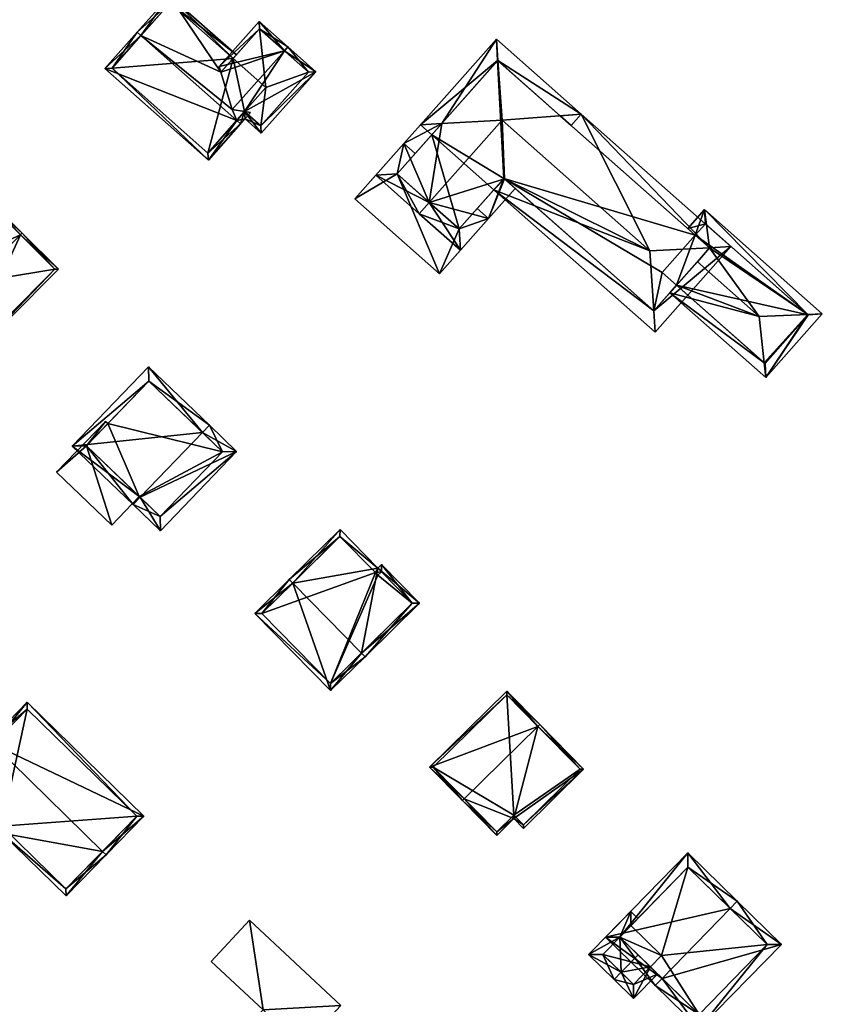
# Model space of a CAD drawing. Header units: inches. Extents: x 2685601 to 2690022, y 1235992 to 1239010.
# Tile 349 of 390: x 2689618 to 2689698, y 1237637 to 1237735. Entities that reach past the tile are written whole.
import ezdxf

# ---------------------------------------------------------------- set-up
doc = ezdxf.new("R2010")
doc.units = ezdxf.units.IN
doc.header["$MEASUREMENT"] = 0
doc.layers.add('Gebaeude Einzelhaus', color=10, linetype='Continuous')
doc.layers.add('Offenes Gebaeude', color=10, linetype='Continuous')

msp = doc.modelspace()

# ---------------------------------------------------------------- meshes
at = {"layer": 'Gebaeude Einzelhaus'}
mesh = msp.add_polyface(dxfattribs=at)
corners = [(2689639.512, 1237731.081, 508.488), (2689639.843, 1237731.455, 508.11), (2689633.201, 1237737.334, 508.11), (2689630.357, 1237733.367, 511.776), (2689629.983, 1237733.698, 511.776), (2689638.307, 1237729.719, 509.86), (2689639.429, 1237726.008, 511.396), (2689639.883, 1237724.933, 511.776), (2689640.659, 1237725.809, 510.893), (2689640.258, 1237724.601, 511.776), (2689641.243, 1237725.714, 510.654), (2689626.78, 1237730.08, 508.11), (2689637.056, 1237720.984, 508.11), (2689640.66, 1237725.81, 510.892), (2689633.244, 1237736.628, 508.488), (2689627.486, 1237730.123, 508.49), (2689637.014, 1237721.69, 508.49), (2689633.244, 1237736.628, 500.179), (2689639.512, 1237731.081, 500.179), (2689627.486, 1237730.123, 500.179), (2689637.014, 1237721.69, 500.178), (2689640.66, 1237725.81, 500.178), (2689642.771, 1237728.196, 500.178)]
mesh.append_faces([[corners[k] for k in face] for face in [(12, 16, 9), (9, 16, 7), (4, 15, 11), (11, 15, 12), (12, 15, 16), (4, 3, 15), (14, 1, 0), (14, 2, 1), (14, 4, 2), (14, 3, 4), (9, 8, 10), (10, 8, 13), (9, 7, 8), (7, 12, 9), (4, 11, 3), (3, 11, 7), (7, 11, 12), (8, 9, 10), (6, 7, 8), (8, 7, 9), (5, 3, 6), (6, 3, 7), (0, 2, 5), (5, 2, 3), (3, 2, 4), (0, 1, 2)]], dxfattribs={"color": 13})
mesh.append_faces([[corners[k] for k in face] for face in [(18, 19, 17), (18, 20, 19), (18, 21, 20), (18, 22, 21), (7, 16, 8), (8, 16, 13), (13, 16, 21), (21, 16, 20), (16, 15, 20), (20, 15, 19), (3, 14, 15), (15, 14, 19), (19, 14, 17), (17, 0, 18), (17, 14, 0)]], dxfattribs={"color": 41})
mesh = msp.add_polyface(dxfattribs=at)
corners = [(2689644.609, 1237731.861, 511.396), (2689638.137, 1237730.282, 509.627), (2689638.307, 1237729.719, 509.86), (2689642.095, 1237734.754, 509.627), (2689639.429, 1237726.008, 511.396), (2689644.94, 1237732.235, 511.396), (2689640.703, 1237725.104, 510.654), (2689639.883, 1237724.933, 510.893), (2689640.258, 1237724.601, 510.654), (2689640.659, 1237725.809, 510.893), (2689642.316, 1237723.675, 509.627), (2689647.718, 1237729.778, 509.627), (2689642.138, 1237734.048, 509.86), (2689642.274, 1237724.381, 509.865), (2689647.011, 1237729.735, 509.866), (2689647.011, 1237729.735, 500.178), (2689642.138, 1237734.048, 500.179), (2689639.512, 1237731.081, 508.488), (2689639.512, 1237731.081, 500.179), (2689640.66, 1237725.81, 500.178), (2689642.274, 1237724.381, 500.178), (2689640.66, 1237725.81, 510.892), (2689642.771, 1237728.196, 500.178)]
mesh.append_faces([[corners[k] for k in face] for face in [(11, 14, 5), (5, 14, 0), (11, 13, 14), (13, 6, 9), (9, 6, 7), (7, 6, 8), (11, 10, 13), (13, 10, 6), (3, 12, 1), (1, 12, 2), (3, 5, 12), (12, 5, 0), (9, 0, 4), (9, 11, 0), (0, 11, 5), (9, 10, 11), (9, 6, 10), (9, 7, 6), (6, 7, 8), (3, 0, 5), (0, 2, 4), (3, 1, 0), (0, 1, 2)]], dxfattribs={"color": 13})
mesh.append_faces([[corners[k] for k in face] for face in [(15, 22, 16), (16, 22, 18), (15, 20, 22), (22, 20, 19), (14, 13, 15), (15, 13, 20), (21, 19, 13), (13, 19, 20), (17, 16, 18), (2, 12, 17), (17, 12, 16), (12, 15, 16), (0, 14, 12), (12, 14, 15)]], dxfattribs={"color": 41})
mesh = msp.add_polyface(dxfattribs=at)
corners = [(2689686.843, 1237712.278, 510.813), (2689688.983, 1237712.386, 509.974), (2689674.093, 1237725.565, 509.974), (2689665.827, 1237730.879, 510.813), (2689665.675, 1237733.016, 509.974), (2689666.248, 1237724.965, 513.134), (2689680.92, 1237711.978, 513.134), (2689681.31, 1237706.002, 510.803), (2689681.449, 1237703.875, 509.974), (2689660.25, 1237724.625, 510.796), (2689658.141, 1237724.505, 509.974), (2689666.477, 1237719.129, 510.803), (2689666.43, 1237719.171, 510.803), (2689665.436, 1237718.048, 509.974), (2689659.264, 1237723.511, 509.974), (2689672.01, 1237725.406, 510.813), (2689681.32, 1237705.993, 510.796), (2689686.865, 1237712.258, 510.797), (2689665.804, 1237730.899, 510.796), (2689656.486, 1237722.636, 509.974), (2689659.004, 1237716.782, 513.134), (2689653.693, 1237719.48, 509.974), (2689658.01, 1237715.659, 513.134), (2689673.099, 1237724.442, 509.974), (2689662.111, 1237712.029, 509.974), (2689664.905, 1237715.185, 509.974), (2689667.553, 1237718.177, 509.974), (2689661.983, 1237714.146, 510.839), (2689666.43, 1237719.171, 510.839), (2689655.81, 1237719.609, 510.796), (2689665.436, 1237718.048, 500.819), (2689666.43, 1237719.171, 500.819), (2689681.32, 1237705.993, 500.819), (2689683.588, 1237708.555, 507.273), (2689685.647, 1237710.882, 509.089), (2689683.588, 1237708.555, 500.819), (2689686.865, 1237712.258, 508.076), (2689685.44, 1237713.519, 508.076), (2689685.44, 1237713.519, 500.819), (2689665.804, 1237730.899, 500.819), (2689659.264, 1237723.511, 500.819), (2689682.163, 1237709.816, 500.819), (2689657.609, 1237721.642, 509.974), (2689657.609, 1237721.642, 509.874), (2689655.81, 1237719.609, 500.819), (2689655.81, 1237719.609, 509.874), (2689655.81, 1237719.609, 509.974), (2689661.983, 1237714.146, 500.819), (2689661.983, 1237714.146, 509.874), (2689661.983, 1237714.146, 509.974), (2689663.782, 1237716.179, 509.874), (2689663.782, 1237716.179, 509.974)]
mesh.append_faces([[corners[k] for k in face] for face in [(19, 29, 21), (21, 29, 22), (22, 29, 20), (10, 9, 19), (19, 9, 29), (23, 15, 2), (25, 11, 26), (25, 28, 11), (22, 27, 24), (24, 27, 25), (25, 27, 28), (22, 20, 27), (20, 11, 5), (20, 25, 11), (11, 25, 26), (22, 24, 20), (20, 24, 25), (23, 2, 15), (9, 20, 5), (20, 21, 22), (9, 19, 20), (20, 19, 21), (9, 10, 19), (8, 13, 7), (7, 13, 11), (11, 13, 12), (9, 14, 10), (3, 18, 4), (4, 18, 10), (10, 18, 9), (1, 17, 0), (8, 16, 1), (1, 16, 17), (8, 7, 16), (15, 2, 0), (0, 2, 1), (15, 3, 2), (2, 3, 4), (9, 10, 14), (11, 6, 5), (11, 13, 6), (6, 13, 7), (7, 13, 8), (11, 12, 13), (9, 4, 10), (9, 3, 4), (9, 5, 3), (7, 0, 6), (8, 1, 7), (7, 1, 0), (0, 2, 6), (6, 2, 5), (5, 2, 3), (3, 2, 4), (0, 1, 2)]], dxfattribs={"color": 13})
mesh.append_faces([[corners[k] for k in face] for face in [(40, 47, 44), (40, 30, 47), (28, 12, 11), (47, 50, 48), (51, 27, 49), (51, 28, 27), (50, 13, 51), (51, 13, 28), (28, 13, 12), (47, 30, 50), (50, 30, 13), (27, 20, 49), (49, 20, 46), (46, 20, 29), (44, 47, 45), (45, 47, 48), (29, 42, 46), (43, 44, 45), (43, 40, 44), (42, 14, 43), (43, 14, 40), (29, 9, 42), (42, 9, 14), (40, 31, 30), (31, 41, 32), (32, 41, 35), (31, 38, 41), (40, 39, 31), (31, 39, 38), (14, 9, 40), (40, 9, 39), (39, 9, 18), (15, 39, 3), (3, 39, 18), (15, 38, 39), (15, 37, 38), (15, 0, 37), (37, 0, 36), (36, 0, 17), (17, 34, 36), (33, 32, 35), (17, 16, 34), (34, 16, 33), (33, 16, 32), (11, 32, 7), (7, 32, 16), (11, 31, 32), (11, 12, 31), (13, 31, 12), (13, 30, 31)]], dxfattribs={"color": 41})
mesh = msp.add_polyface(dxfattribs=at)
corners = [(2689618.372, 1237713.56, 501.582), (2689612.25, 1237700.224, 497.538), (2689622.144, 1237710.158, 497.538), (2689608.832, 1237703.981, 501.582), (2689608.655, 1237703.803, 501.582), (2689618.549, 1237713.738, 501.582), (2689614.894, 1237717.378, 497.538), (2689605.001, 1237707.443, 497.538), (2689621.79, 1237710.156, 497.737), (2689614.895, 1237717.024, 497.734), (2689605.355, 1237707.444, 497.734), (2689612.249, 1237700.578, 497.738), (2689621.79, 1237710.156, 489.471), (2689614.895, 1237717.024, 489.471), (2689605.355, 1237707.444, 489.471), (2689612.249, 1237700.578, 489.471)]
mesh.append_faces([[corners[k] for k in face] for face in [(1, 11, 8), (3, 11, 4), (10, 3, 4), (4, 11, 1), (7, 10, 4), (9, 10, 6), (6, 10, 7), (0, 9, 5), (8, 0, 5), (5, 9, 6), (1, 8, 2), (2, 8, 5), (0, 7, 3), (3, 7, 4), (5, 6, 0), (0, 6, 7), (0, 2, 5), (4, 1, 3), (3, 1, 0), (0, 1, 2)]], dxfattribs={"color": 13})
mesh.append_faces([[corners[k] for k in face] for face in [(12, 15, 14), (12, 14, 13), (8, 15, 12), (11, 15, 8), (3, 15, 11), (14, 15, 10), (10, 15, 3), (13, 14, 10), (9, 13, 10), (12, 13, 9), (0, 12, 9), (8, 12, 0)]], dxfattribs={"color": 41})
mesh = msp.add_polyface(dxfattribs=at)
corners = [(2689683.588, 1237708.555, 507.273), (2689691.784, 1237705.45, 509.089), (2689685.647, 1237710.882, 509.089), (2689682.925, 1237707.806, 506.688), (2689692.295, 1237700.848, 507.273), (2689692.459, 1237699.368, 506.688), (2689685.44, 1237713.519, 508.076), (2689686.359, 1237716.065, 506.688), (2689684.692, 1237714.182, 508.076), (2689686.865, 1237712.258, 508.076), (2689696.622, 1237705.645, 507.24), (2689698.066, 1237705.703, 506.688), (2689692.373, 1237700.779, 507.217), (2689696.655, 1237705.616, 507.217), (2689686.445, 1237714.654, 507.24), (2689696.655, 1237705.616, 500.819), (2689686.445, 1237714.654, 500.819), (2689685.44, 1237713.519, 500.819), (2689692.373, 1237700.779, 500.819), (2689683.588, 1237708.555, 500.819), (2689682.163, 1237709.816, 500.819)]
mesh.append_faces([[corners[k] for k in face] for face in [(7, 14, 8), (8, 14, 6), (11, 10, 7), (7, 10, 14), (5, 13, 11), (11, 13, 10), (5, 12, 13), (5, 4, 12), (4, 3, 0), (4, 5, 3), (5, 10, 4), (4, 10, 1), (5, 11, 10), (10, 9, 1), (1, 9, 2), (11, 7, 10), (10, 7, 9), (9, 7, 6), (6, 7, 8), (4, 3, 5), (4, 1, 3), (3, 1, 0), (0, 1, 2)]], dxfattribs={"color": 13})
mesh.append_faces([[corners[k] for k in face] for face in [(15, 17, 16), (15, 19, 17), (17, 19, 20), (15, 18, 19), (13, 12, 15), (15, 12, 18), (18, 4, 19), (19, 4, 0), (18, 12, 4), (16, 17, 14), (14, 17, 6), (10, 16, 14), (10, 15, 16), (10, 13, 15)]], dxfattribs={"color": 41})
mesh = msp.add_polyface(dxfattribs=at)
corners = [(2689636.458, 1237693.914, 501.455), (2689631.1, 1237700.443, 499.054), (2689623.534, 1237692.559, 499.054), (2689637.15, 1237694.635, 501.455), (2689630.275, 1237687.474, 501.455), (2689629.583, 1237686.753, 501.455), (2689639.866, 1237692.028, 499.054), (2689632.3, 1237684.144, 499.053), (2689631.129, 1237699.029, 499.34), (2689638.453, 1237691.999, 499.691), (2689624.948, 1237692.588, 499.339), (2689632.271, 1237685.558, 499.691), (2689638.453, 1237691.999, 487.824), (2689631.129, 1237699.029, 487.824), (2689627.071, 1237694.8, 487.824), (2689627.071, 1237694.8, 493.928), (2689624.948, 1237692.588, 493.928), (2689630.191, 1237687.555, 493.928), (2689632.271, 1237685.558, 487.824), (2689630.191, 1237687.555, 487.824), (2689624.948, 1237692.588, 487.824)]
mesh.append_faces([[corners[k] for k in face] for face in [(6, 11, 9), (7, 11, 6), (4, 11, 5), (10, 4, 5), (5, 11, 7), (8, 10, 2), (2, 10, 5), (1, 8, 2), (0, 8, 3), (9, 0, 3), (6, 9, 3), (3, 8, 1), (7, 4, 5), (7, 6, 4), (4, 6, 0), (0, 6, 3), (0, 2, 4), (4, 2, 5), (3, 1, 0), (0, 1, 2)]], dxfattribs={"color": 13})
mesh.append_faces([[corners[k] for k in face] for face in [(12, 14, 13), (12, 19, 14), (14, 19, 20), (12, 18, 19), (9, 11, 12), (12, 11, 18), (18, 17, 19), (17, 10, 16), (17, 4, 10), (18, 11, 17), (17, 11, 4), (13, 15, 8), (8, 15, 10), (10, 15, 16), (13, 14, 15), (8, 12, 13), (0, 9, 8), (8, 9, 12)]], dxfattribs={"color": 41})
mesh = msp.add_polyface(dxfattribs=at)
corners = [(2689624.948, 1237692.588, 493.928), (2689621.975, 1237689.956, 493.928), (2689627.451, 1237684.7, 493.928), (2689626.839, 1237695.023, 493.928), (2689630.191, 1237687.555, 493.928), (2689627.071, 1237694.8, 493.928), (2689626.839, 1237695.023, 487.824), (2689627.071, 1237694.8, 487.824), (2689621.975, 1237689.956, 487.824), (2689627.451, 1237684.7, 487.824), (2689630.191, 1237687.555, 487.824), (2689624.948, 1237692.588, 487.824)]
mesh.append_faces([[corners[k] for k in face] for face in [(3, 0, 5), (0, 2, 4), (3, 1, 0), (0, 1, 2)]], dxfattribs={"color": 13})
mesh.append_faces([[corners[k] for k in face] for face in [(7, 11, 6), (6, 11, 8), (8, 11, 9), (9, 11, 10), (4, 2, 10), (10, 2, 9), (2, 1, 9), (9, 1, 8), (1, 3, 8), (8, 3, 6), (6, 5, 7), (6, 3, 5)]], dxfattribs={"color": 41})
mesh = msp.add_polyface(dxfattribs=at)
corners = [(2689645.433, 1237678.932, 502.309), (2689641.656, 1237675.915, 500.454), (2689649.201, 1237668.256, 500.454), (2689645.081, 1237679.289, 502.309), (2689652.275, 1237671.987, 502.309), (2689652.626, 1237671.63, 502.309), (2689653.905, 1237680.444, 499.943), (2689650.138, 1237684.269, 499.942), (2689658.028, 1237676.951, 499.78), (2689654.251, 1237680.785, 499.78), (2689642.364, 1237675.91, 500.647), (2689649.206, 1237668.964, 500.647), (2689657.32, 1237676.956, 499.947), (2689654.243, 1237680.075, 499.949), (2689653.649, 1237680.005, 500.107), (2689653.9, 1237679.736, 500.11), (2689650.133, 1237683.561, 500.109), (2689650.133, 1237683.561, 490.379), (2689653.649, 1237680.005, 490.379), (2689642.364, 1237675.91, 490.379), (2689649.206, 1237668.964, 490.379), (2689657.32, 1237676.956, 490.379), (2689654.243, 1237680.075, 490.379), (2689653.9, 1237679.736, 490.379)]
mesh.append_faces([[corners[k] for k in face] for face in [(6, 16, 7), (7, 16, 3), (3, 16, 0), (6, 14, 16), (6, 13, 14), (14, 13, 15), (6, 9, 13), (13, 9, 12), (12, 5, 4), (9, 8, 12), (12, 8, 5), (1, 11, 2), (2, 11, 5), (5, 11, 4), (3, 10, 1), (1, 10, 11), (3, 0, 10), (6, 8, 9), (8, 4, 5), (0, 7, 3), (8, 6, 4), (4, 6, 0), (0, 6, 7), (0, 2, 4), (4, 2, 5), (3, 1, 0), (0, 1, 2)]], dxfattribs={"color": 13})
mesh.append_faces([[corners[k] for k in face] for face in [(21, 23, 22), (20, 23, 21), (18, 23, 20), (18, 20, 19), (18, 19, 17), (14, 23, 18), (15, 23, 14), (22, 23, 13), (13, 23, 15), (21, 22, 12), (12, 22, 13), (20, 21, 4), (4, 21, 12), (11, 20, 4), (19, 20, 11), (10, 19, 11), (17, 19, 0), (0, 19, 10), (16, 17, 0), (18, 17, 14), (14, 17, 16)]], dxfattribs={"color": 41})
mesh = msp.add_polyface(dxfattribs=at)
corners = [(2689662.478, 1237657.508, 501.255), (2689665.714, 1237653.856, 499.607), (2689667.42, 1237655.533, 499.607), (2689662.3, 1237657.333, 501.255), (2689674.345, 1237660.433, 499.148), (2689668.37, 1237654.565, 499.148), (2689669.804, 1237664.7, 501.255), (2689669.983, 1237664.876, 501.255), (2689666.724, 1237668.195, 499.148), (2689659.041, 1237660.651, 499.148), (2689668.374, 1237654.919, 499.233), (2689673.991, 1237660.436, 499.233), (2689666.72, 1237667.841, 499.261), (2689659.395, 1237660.648, 499.261), (2689665.716, 1237654.21, 499.692), (2689667.424, 1237655.886, 499.691), (2689673.991, 1237660.436, 489.696), (2689666.72, 1237667.841, 489.696), (2689659.395, 1237660.648, 489.696), (2689665.716, 1237654.21, 489.696), (2689667.424, 1237655.886, 489.696), (2689668.374, 1237654.919, 489.696)]
mesh.append_faces([[corners[k] for k in face] for face in [(15, 10, 2), (14, 15, 2), (1, 14, 2), (0, 14, 3), (13, 0, 3), (3, 14, 1), (12, 13, 9), (9, 13, 3), (8, 12, 9), (6, 12, 7), (11, 6, 7), (7, 12, 8), (4, 10, 11), (4, 11, 7), (2, 10, 5), (5, 10, 4), (6, 9, 0), (0, 9, 3), (7, 8, 6), (6, 8, 9), (6, 4, 7), (0, 2, 6), (6, 2, 4), (4, 2, 5), (3, 1, 0), (0, 1, 2)]], dxfattribs={"color": 13})
mesh.append_faces([[corners[k] for k in face] for face in [(18, 20, 19), (17, 20, 18), (16, 21, 20), (16, 20, 17), (10, 21, 16), (10, 16, 11), (20, 21, 10), (15, 20, 10), (19, 20, 15), (14, 19, 15), (18, 19, 0), (0, 19, 14), (13, 18, 0), (17, 18, 12), (12, 18, 13), (16, 17, 6), (6, 17, 12), (11, 16, 6)]], dxfattribs={"color": 41})
mesh = msp.add_polyface(dxfattribs=at)
corners = [(2689615.647, 1237662.923, 495.315), (2689619.05, 1237667.121, 493.671), (2689615.289, 1237663.273, 495.315), (2689630.656, 1237655.778, 493.671), (2689626.537, 1237652.279, 495.315), (2689626.895, 1237651.93, 495.315), (2689616.539, 1237654.078, 493.83), (2689609.184, 1237657.026, 493.04), (2689614.42, 1237651.909, 493.04), (2689622.909, 1237647.851, 493.83), (2689629.949, 1237655.77, 493.824), (2689619.058, 1237666.414, 493.824), (2689609.891, 1237657.034, 493.17), (2689614.411, 1237652.616, 493.17), (2689622.901, 1237648.559, 493.96), (2689616.53, 1237654.785, 493.96), (2689619.058, 1237666.414, 485.581), (2689629.949, 1237655.77, 485.581), (2689609.891, 1237657.034, 485.581), (2689614.411, 1237652.616, 485.581), (2689616.53, 1237654.785, 485.581), (2689622.901, 1237648.559, 485.581)]
mesh.append_faces([[corners[k] for k in face] for face in [(14, 4, 5), (5, 4, 10), (9, 14, 5), (15, 14, 6), (13, 15, 6), (6, 14, 9), (8, 13, 6), (12, 13, 7), (7, 13, 8), (0, 12, 2), (11, 0, 2), (2, 12, 7), (10, 11, 1), (1, 11, 2), (5, 10, 3), (3, 10, 1), (4, 9, 5), (0, 6, 4), (4, 6, 9), (2, 7, 0), (0, 7, 6), (6, 7, 8), (3, 4, 5), (3, 0, 4), (3, 1, 0), (0, 1, 2)]], dxfattribs={"color": 13})
mesh.append_faces([[corners[k] for k in face] for face in [(18, 20, 19), (16, 20, 18), (17, 21, 20), (17, 20, 16), (4, 21, 17), (14, 21, 4), (4, 17, 10), (20, 21, 15), (15, 21, 14), (19, 20, 13), (13, 20, 15), (18, 19, 13), (12, 18, 13), (16, 18, 0), (0, 18, 12), (11, 16, 0), (17, 16, 10), (10, 16, 11)]], dxfattribs={"color": 41})
mesh = msp.add_polyface(dxfattribs=at)
corners = [(2689682.148, 1237639.652, 501.94), (2689685.834, 1237634.659, 499.917), (2689694.005, 1237643.034, 499.917), (2689681.449, 1237638.936, 501.94), (2689688.922, 1237646.597, 501.94), (2689689.621, 1237647.313, 501.94), (2689684.696, 1237652.118, 499.58), (2689676.524, 1237643.741, 499.58), (2689692.591, 1237643.016, 500.247), (2689685.816, 1237636.073, 500.247), (2689684.714, 1237650.704, 499.923), (2689677.938, 1237643.759, 499.923), (2689692.591, 1237643.016, 489.64), (2689684.714, 1237650.704, 489.64), (2689679.048, 1237644.896, 498.926), (2689677.938, 1237643.759, 498.926), (2689679.048, 1237644.896, 489.64), (2689680.988, 1237640.784, 499.034), (2689685.816, 1237636.073, 489.64), (2689679.757, 1237641.984, 499.833), (2689680.988, 1237640.784, 489.64), (2689682.096, 1237641.92, 489.64)]
mesh.append_faces([[corners[k] for k in face] for face in [(0, 9, 3), (11, 0, 3), (7, 11, 3), (10, 11, 6), (6, 11, 7), (4, 10, 5), (8, 4, 5), (5, 10, 6), (2, 8, 5), (1, 9, 8), (3, 9, 1), (1, 8, 2), (4, 7, 0), (0, 7, 3), (5, 6, 4), (4, 6, 7), (0, 2, 4), (4, 2, 5), (3, 1, 0), (0, 1, 2)]], dxfattribs={"color": 13})
mesh.append_faces([[corners[k] for k in face] for face in [(12, 21, 13), (13, 21, 16), (12, 18, 21), (21, 18, 20), (8, 9, 12), (12, 9, 18), (18, 17, 20), (19, 11, 15), (17, 0, 19), (19, 0, 11), (18, 9, 17), (17, 9, 0), (14, 13, 16), (14, 10, 13), (14, 11, 10), (14, 15, 11), (4, 13, 10), (4, 12, 13), (4, 8, 12)]], dxfattribs={"color": 41})
mesh = msp.add_polyface(dxfattribs=at)
corners = [(2689679.316, 1237637.639, 498.569), (2689681.703, 1237640.086, 498.569), (2689680.988, 1237640.784, 499.034), (2689678.069, 1237640.254, 499.833), (2689679.757, 1237641.984, 499.833), (2689677.37, 1237639.538, 499.833), (2689679.03, 1237646.31, 498.569), (2689677.938, 1237643.759, 498.926), (2689679.048, 1237644.896, 498.926), (2689674.836, 1237642.011, 498.569), (2689679.745, 1237645.612, 498.926), (2689679.299, 1237639.053, 499.034), (2689676.25, 1237642.029, 498.926), (2689677.938, 1237643.759, 489.64), (2689679.048, 1237644.896, 489.64), (2689676.25, 1237642.029, 489.64), (2689679.299, 1237639.053, 489.64), (2689680.988, 1237640.784, 489.64), (2689682.096, 1237641.92, 489.64)]
mesh.append_faces([[corners[k] for k in face] for face in [(7, 6, 8), (8, 6, 10), (7, 9, 6), (7, 12, 9), (9, 12, 5), (5, 12, 3), (0, 11, 1), (1, 11, 2), (0, 5, 11), (11, 5, 3), (3, 9, 5), (6, 8, 10), (4, 7, 3), (3, 7, 9), (9, 7, 6), (6, 7, 8), (0, 3, 5), (0, 2, 3), (3, 2, 4), (0, 1, 2)]], dxfattribs={"color": 13})
mesh.append_faces([[corners[k] for k in face] for face in [(13, 17, 15), (15, 17, 16), (13, 18, 17), (13, 14, 18), (2, 11, 17), (17, 11, 16), (3, 12, 11), (11, 12, 16), (16, 12, 15), (7, 15, 12), (7, 13, 15), (7, 8, 13), (13, 8, 14)]], dxfattribs={"color": 41})
at = {"layer": 'Offenes Gebaeude'}
mesh = msp.add_polyface(dxfattribs=at)
corners = [(2689655.81, 1237719.609, 509.974), (2689651.609, 1237717.125, 509.974), (2689660.028, 1237709.675, 509.974), (2689653.693, 1237719.48, 509.974), (2689661.983, 1237714.146, 509.974), (2689662.111, 1237712.029, 509.974), (2689664.905, 1237715.185, 509.974), (2689663.782, 1237716.179, 509.974), (2689656.486, 1237722.636, 509.974), (2689657.609, 1237721.642, 509.974), (2689660.028, 1237709.675, 509.874), (2689651.609, 1237717.125, 509.874), (2689664.905, 1237715.185, 509.874), (2689663.782, 1237716.179, 509.874), (2689656.486, 1237722.636, 509.874), (2689657.609, 1237721.642, 509.874), (2689655.81, 1237719.609, 509.874), (2689661.983, 1237714.146, 509.874)]
mesh.append_faces([[corners[k] for k in face] for face in [(3, 0, 8), (8, 0, 9), (4, 6, 7), (4, 5, 6), (0, 2, 4), (4, 2, 5), (3, 1, 0), (0, 1, 2)]], dxfattribs={"color": 13})
mesh.append_faces([[corners[k] for k in face] for face in [(12, 17, 13), (16, 14, 15), (16, 11, 14), (12, 10, 17), (17, 10, 16), (16, 10, 11), (14, 3, 8), (14, 11, 3), (3, 11, 1), (14, 9, 15), (14, 8, 9), (12, 13, 6), (6, 13, 7), (10, 5, 2), (10, 12, 5), (5, 12, 6), (2, 1, 10), (10, 1, 11)]], dxfattribs={"color": 41})
mesh = msp.add_polyface(dxfattribs=at)
corners = [(2689646.191, 1237632.626, 492.545), (2689639.819, 1237633.656, 491.618), (2689643.748, 1237630, 491.618), (2689650.234, 1237636.968, 491.28), (2689642.494, 1237636.53, 492.473), (2689642.264, 1237636.283, 492.545), (2689641.15, 1237645.424, 491.28), (2689637.339, 1237641.329, 492.473), (2689646.191, 1237632.626, 492.445), (2689643.748, 1237630, 491.518), (2689650.234, 1237636.968, 491.18), (2689641.15, 1237645.424, 491.18), (2689637.339, 1237641.329, 492.373), (2689642.494, 1237636.53, 492.373), (2689642.264, 1237636.283, 492.445), (2689639.819, 1237633.656, 491.518)]
mesh.append_faces([[corners[k] for k in face] for face in [(7, 4, 6), (6, 4, 3), (5, 1, 0), (4, 5, 0), (3, 4, 0), (0, 1, 2)]], dxfattribs={"color": 13})
mesh.append_faces([[corners[k] for k in face] for face in [(11, 13, 12), (10, 13, 11), (8, 15, 14), (8, 14, 13), (8, 13, 10), (9, 15, 8), (2, 15, 9), (1, 15, 2), (14, 15, 1), (5, 14, 1), (13, 14, 4), (4, 14, 5), (12, 13, 7), (7, 13, 4), (11, 12, 6), (6, 12, 7), (10, 11, 3), (3, 11, 6), (8, 10, 3), (0, 8, 3), (9, 8, 2), (2, 8, 0)]], dxfattribs={"color": 41})

doc.saveas('drawing.dxf')
